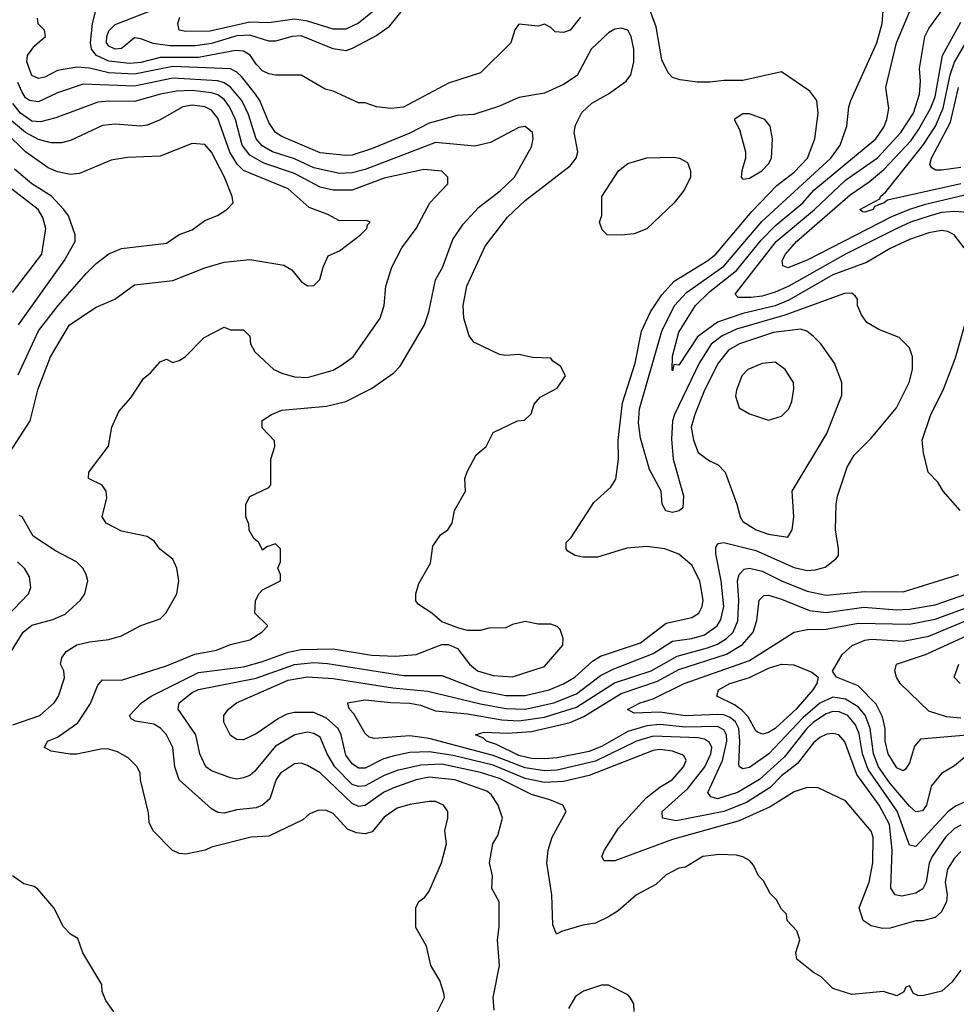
# Model space of a CAD drawing. Header units: inches. Extents: x 1793389 to 1900389, y 320802 to 470796.
# Tile 353 of 656: x 1850572 to 1853496, y 420169 to 423242. Entities that reach past the tile are written whole.
import ezdxf

# ---------------------------------------------------------------- set-up
doc = ezdxf.new("R2010")
doc.units = ezdxf.units.IN
doc.header["$MEASUREMENT"] = 0
doc.layers.add('B8452', color=7, linetype='Continuous')

msp = doc.modelspace()

# ---------------------------------------------------------------- linework, layer by layer
at = {"layer": 'B8452', "color": 2}
for points, elevation in [([(1853510, 420275.3), (1853482.5, 420237.5), (1853451.3, 420210), (1853390, 420195.3), (1853376.4, 420196.4), (1853362, 420202), (1853350, 420226), (1853338, 420222), (1853332, 420208), (1853310, 420195.3), (1853269.1, 420209.1), (1853170, 420199), (1853110, 420218), (1853074.6, 420254.6), (1853050, 420268), (1852998, 420310), (1852995.3, 420330), (1853008, 420370), (1852998, 420398), (1852968, 420430), (1852966, 420450), (1852950, 420466), (1852934.6, 420494.6), (1852914.6, 420514.6), (1852893.6, 420553.6), (1852878, 420570), (1852863.1, 420603.1), (1852850, 420618), (1852829.1, 420629.1), (1852810, 420634), (1852756, 420636), (1852704.7, 420630), (1852650, 420597.2), (1852630, 420593.2), (1852590, 420573.2), (1852557.5, 420542.5), (1852498, 420510), (1852439.8, 420460.2), (1852410, 420442), (1852370, 420422), (1852330, 420415.3), (1852263.6, 420396.4), (1852248, 420388), (1852236.4, 420416.4), (1852232.7, 420510), (1852218, 420610), (1852221.2, 420650), (1852234, 420690), (1852278, 420770), (1852268, 420790), (1852227.2, 420807.2), (1852170, 420823.5), (1852070, 420873.6), (1852010, 420892.3), (1851890, 420918), (1851824.6, 420915.4), (1851750, 420898.5), (1851710, 420883.1), (1851650, 420850.9), (1851630, 420848.4), (1851610, 420855.1), (1851555.1, 420910), (1851531.2, 420950), (1851510, 421002.7), (1851490, 421014), (1851470, 421017.6), (1851430.3, 421009.7), (1851370, 420974), (1851304.9, 420895.1), (1851290, 420882.9), (1851270, 420875.1), (1851250, 420871.5), (1851230, 420875.1), (1851170, 420897), (1851152.7, 420910), (1851134, 420950), (1851121.6, 421010), (1851066, 421090), (1851069.3, 421110), (1851110, 421142.4), (1851130, 421151.7), (1851310, 421186.7), (1851430, 421229.1), (1851490, 421235.2), (1851532.8, 421232.8), (1851770, 421194.7), (1851890, 421194.9), (1852010, 421148.1), (1852090, 421132.6), (1852150, 421132.9), (1852225.2, 421150), (1852270, 421168.9), (1852304.5, 421190), (1852360.3, 421239.7), (1852384.9, 421255.1), (1852510, 421297), (1852590, 421358.4), (1852670, 421376.3), (1852692.3, 421390), (1852702.7, 421410), (1852706, 421430), (1852695.1, 421490), (1852670, 421539), (1852630, 421574), (1852586, 421590), (1852530, 421597.2), (1852467.1, 421592.9), (1852375.3, 421564.7), (1852330, 421564), (1852306, 421570), (1852283.1, 421583.1), (1852278, 421590), (1852278, 421610), (1852294, 421626), (1852364.5, 421735.5), (1852417.5, 421782.5), (1852432.5, 421807.5), (1852441.2, 421870), (1852440.7, 421930), (1852454.2, 422045.8), (1852493.3, 422170), (1852513.6, 422270), (1852540.7, 422330), (1852576.4, 422383.6), (1852614.6, 422425.4), (1852720.7, 422490), (1852745.6, 422510), (1852857.1, 422642.9), (1852935.7, 422724.3), (1852990, 422765.7), (1853031.5, 422810), (1853054.5, 422870), (1853064.5, 422950), (1853060.9, 422990), (1853039.1, 423019.1), (1852950, 423079), (1852830, 423052.3), (1852770, 423052.3), (1852726.8, 423046.8), (1852686.6, 423046.6), (1852634, 423054), (1852610, 423062), (1852596.5, 423076.5), (1852576.6, 423116.6), (1852559.3, 423219.3), (1852525.2, 423310)], 306), ([(1852322.8, 423250), (1852290, 423209), (1852270, 423202), (1852244, 423204), (1852230, 423218), (1852210, 423228), (1852190, 423222), (1852130, 423228), (1852118, 423210), (1852104.7, 423170), (1852010, 423076), (1851910, 423043.7), (1851770, 422969.3), (1851730, 422965.2), (1851686, 422970), (1851650, 422982), (1851630, 422982), (1851550, 423019), (1851525.6, 423025.6), (1851450, 423069), (1851370, 423069), (1851350, 423073.2), (1851330, 423082.7), (1851310, 423102.7), (1851291, 423131), (1851270, 423144.2), (1851245.8, 423145.8), (1851130, 423123.7), (1851010, 423124), (1850950, 423108.1), (1850914.3, 423105.7), (1850850, 423112.5), (1850811.5, 423130), (1850795.4, 423150), (1850792.3, 423170), (1850799.1, 423230), (1850809.8, 423270.2)], 306), ([(1851770, 423277.2), (1851722, 423218), (1851687, 423193), (1851610, 423151.8), (1851590, 423144.5), (1851550, 423151.3), (1851450, 423191.1), (1851422, 423190), (1851370, 423175.1), (1851350, 423174.7), (1851290, 423193.8), (1851250, 423191.5), (1851170, 423167.9), (1851119.1, 423160.9), (1851040, 423160), (1850988.2, 423168.2), (1850950, 423182.7), (1850930, 423185.2), (1850890, 423152.3), (1850870, 423149.8), (1850850, 423159.5), (1850843, 423170), (1850843.5, 423190), (1850850, 423206.8), (1850870, 423226.8), (1850990, 423274)], 302), ([(1851673, 423267), (1851629.2, 423230.8), (1851590, 423212.4), (1851550, 423212.3), (1851470, 423237.6), (1851430, 423243.9), (1851350, 423232.4), (1851290, 423233.8), (1851166.4, 423206.4), (1851090, 423205.1), (1851069.7, 423209.7), (1851065.6, 423230), (1851071.6, 423250)], 298), ([(1853510, 420645.2), (1853490, 420625.2), (1853468.4, 420590), (1853461.6, 420550), (1853468, 420510), (1853465.5, 420490), (1853450, 420457.2), (1853430, 420439.3), (1853390.6, 420429.4), (1853370, 420429.3), (1853290, 420406), (1853265.6, 420405.6), (1853230, 420413.2), (1853205.2, 420430), (1853192.3, 420470), (1853223.6, 420550), (1853235.1, 420610), (1853236.2, 420690), (1853230, 420708.7), (1853150, 420804), (1853064.7, 420844.7), (1853030, 420845.2), (1852990, 420832.3), (1852914.9, 420785.1), (1852818.2, 420741.8), (1852610, 420683), (1852430, 420616), (1852396.4, 420616.4), (1852389, 420630), (1852397.2, 420650), (1852441.3, 420718.7), (1852527.3, 420812.7), (1852570, 420846.4), (1852610, 420870.5), (1852644.5, 420910), (1852652.3, 420930), (1852644.8, 420944.8), (1852610, 420958.9), (1852570, 420963.5), (1852550, 420960.5), (1852350, 420882.7), (1852270, 420864.2), (1852210, 420861.2), (1852150, 420873.3), (1852050, 420915.2), (1851925.3, 420945.3), (1851850, 420956.8), (1851790, 420954.5), (1851736.5, 420943.5), (1851705.9, 420934.1), (1851650, 420906), (1851630, 420906), (1851610, 420919.6), (1851590, 420946.6), (1851575.8, 421010), (1851566.3, 421030), (1851530, 421062), (1851490, 421079.7), (1851430, 421079.7), (1851405.7, 421074.3), (1851379.2, 421060.8), (1851310, 421012.7), (1851270, 420994), (1851250, 420995.3), (1851230, 421008), (1851209.5, 421049.5), (1851209.3, 421070), (1851224, 421090), (1851249, 421110), (1851410, 421180.2), (1851470, 421191.3), (1851550, 421185.5), (1851736.4, 421156.4), (1851846, 421146), (1852010, 421106.2), (1852090, 421092.1), (1852150, 421090.2), (1852239.3, 421110), (1852310, 421137.3), (1852385.2, 421194.8), (1852424.8, 421215.2), (1852550, 421263.6), (1852610, 421301.7), (1852670, 421310.3), (1852710, 421322.3), (1852749.6, 421350), (1852761.3, 421370), (1852769.7, 421410), (1852762.3, 421490), (1852745.1, 421574.9), (1852744.8, 421595.2), (1852752.7, 421607.3), (1852770, 421610.6), (1852870, 421584.9), (1852990, 421532.2), (1853030, 421523.1), (1853055.3, 421524.7), (1853086.6, 421533.4), (1853120.4, 421559.6), (1853128, 421570), (1853128.7, 421590), (1853119.3, 421650), (1853120.9, 421730), (1853124.8, 421755.2), (1853154.8, 421845.2), (1853177.5, 421882.5), (1853230, 421936), (1853309.5, 422030.5), (1853349.2, 422110), (1853359, 422150), (1853359, 422190), (1853350, 422218), (1853318, 422250), (1853254.6, 422274.6), (1853216.4, 422296.4), (1853200.4, 422320.4), (1853188, 422350), (1853188, 422370), (1853180.4, 422380.4), (1853170, 422388), (1853147.3, 422387.3), (1852960.2, 422319.8), (1852810, 422276.1), (1852764.6, 422255.4), (1852731.1, 422228.9), (1852693.1, 422170), (1852616, 422010), (1852610.3, 421990), (1852606.9, 421933.1), (1852612, 421870), (1852644.7, 421755.3), (1852642, 421718), (1852631.1, 421708.9), (1852610, 421704), (1852589.3, 421709.3), (1852578, 421730), (1852574, 421770), (1852537.7, 421837.7), (1852510, 421935.3), (1852503.7, 421983.7), (1852506.9, 422026.9), (1852576.4, 422270), (1852615.8, 422350), (1852653.3, 422390), (1852770, 422473.1), (1852888.4, 422611.6), (1853104.2, 422810), (1853133.6, 422850), (1853154.5, 422910), (1853160.7, 422970), (1853167, 422990), (1853247.6, 423170), (1853264.7, 423230), (1853267.3, 423270)], 302), ([(1853520.9, 422530), (1853489.2, 422570), (1853470, 422580.7), (1853450, 422583.6), (1853410, 422576.3), (1853350, 422555.8), (1853290, 422528), (1853216.1, 422483.9), (1853110, 422445.1), (1852973.6, 422366.4), (1852930, 422348.9), (1852830, 422324.5), (1852750, 422298), (1852687.9, 422252.1), (1852630, 422164), (1852614, 422166), (1852610, 422146), (1852609.3, 422149.3), (1852610, 422192), (1852630, 422266.8), (1852681.3, 422350), (1852726.9, 422393.1), (1852810, 422459.6), (1852886.5, 422553.5), (1852930, 422598.3), (1853016.9, 422670), (1853051.3, 422710), (1853244.5, 422870), (1853270, 422906.8), (1853279.5, 422930), (1853285.2, 422965.2), (1853276, 423030), (1853309.7, 423170), (1853351.2, 423268.8)], 298), ([(1853558.3, 422638.3), (1853490, 422643.1), (1853450, 422639.8), (1853414, 422630), (1853353.4, 422610), (1853310.5, 422590), (1853150, 422509.8), (1852972.7, 422410), (1852930, 422391), (1852890, 422379.2), (1852855.1, 422375.1), (1852814.6, 422374.6), (1852805.6, 422385.6), (1852933.7, 422550), (1853052.8, 422650), (1853150, 422740.9), (1853250, 422810.3), (1853322.6, 422890), (1853362.3, 422950), (1853381.3, 423010), (1853384.5, 423050), (1853380.9, 423090), (1853398, 423190), (1853410, 423214.8), (1853465.1, 423290)], 294), ([(1852052.7, 420150), (1852049.5, 420189.5), (1852069.3, 420290), (1852064, 420370), (1852069, 420410), (1852068.4, 420488.4), (1852046, 420530), (1852048, 420570), (1852039, 420610), (1852049.3, 420670), (1852064.1, 420695.9), (1852079.3, 420750), (1852065.2, 420790), (1852043.3, 420823.3), (1852030, 420834), (1851930, 420869.7), (1851850, 420877.6), (1851810, 420869.8), (1851736.7, 420843.3), (1851708, 420830), (1851650, 420789.6), (1851630, 420785.6), (1851610, 420795.6), (1851510, 420891.3), (1851470, 420914), (1851450, 420920.9), (1851430, 420919.5), (1851385.5, 420890), (1851372.7, 420870), (1851352.7, 420810), (1851330.2, 420789.8), (1851310, 420782.4), (1851250, 420775.6), (1851210, 420765.1), (1851190, 420767), (1851170, 420779.3), (1851070, 420869.3), (1851055.6, 420910), (1851049.6, 420970), (1851029.5, 421010), (1851011, 421031), (1850990, 421042.9), (1850932.7, 421052.7), (1850920.2, 421060.2), (1850914, 421070), (1850952.3, 421110), (1850982, 421130), (1851130, 421204.4), (1851270, 421222.4), (1851330, 421238.5), (1851410, 421268), (1851450, 421276.5), (1851550, 421278), (1851670, 421258.4), (1851744.8, 421255.2), (1851810, 421260.7), (1851890, 421291.3), (1851910, 421292), (1851939.1, 421279.1), (1851976.3, 421230), (1852001, 421210), (1852050, 421195.5), (1852110, 421190.6), (1852210, 421222.8), (1852268, 421290), (1852268.7, 421310), (1852259, 421339), (1852250, 421348), (1852230, 421355.3), (1852190, 421355.3), (1852150, 421364), (1852110, 421354), (1852090, 421344), (1852036.9, 421343.1), (1852010, 421335.3), (1851970, 421335.3), (1851943.1, 421343.1), (1851890, 421362), (1851858, 421390), (1851816.4, 421416.4), (1851808.4, 421428.4), (1851808, 421450), (1851818, 421482), (1851854.6, 421545.4), (1851861.2, 421598.8), (1851885.6, 421634.4), (1851908, 421650), (1851922, 421670), (1851929, 421710), (1851964, 421770), (1851962, 421810), (1851968.9, 421831.1), (1851996.4, 421883.6), (1852028, 421910), (1852050, 421954), (1852126, 421990), (1852148, 421992), (1852168.4, 422011.6), (1852178, 422042), (1852196.4, 422063.6), (1852250, 422092), (1852275.3, 422130), (1852260.4, 422160.4), (1852236.4, 422176.4), (1852230, 422186), (1852172.7, 422187.3), (1852130, 422197.2), (1852090, 422194), (1852070, 422197.2), (1851990, 422235.3), (1851975.1, 422255.1), (1851958.4, 422310), (1851956.2, 422350), (1851967.3, 422410), (1852024.9, 422535.1), (1852094.9, 422625.1), (1852150, 422678), (1852290, 422786), (1852309, 422810), (1852314, 422830), (1852302.7, 422890), (1852307.5, 422912.5), (1852327.3, 422952.7), (1852358.4, 422981.6), (1852410, 423010.7), (1852465.2, 423050), (1852479.5, 423070), (1852489.5, 423110.5), (1852489.5, 423150), (1852480.9, 423190), (1852470, 423209), (1852450, 423216), (1852430, 423212.3), (1852410, 423200.9), (1852356.3, 423150), (1852312.7, 423067.3), (1852270, 423039.3), (1852210, 423012.3), (1852130, 422999.5), (1852070, 422972.3), (1851990, 422946), (1851937.5, 422942.5), (1851850, 422918.7), (1851790, 422888), (1851670, 422838.7), (1851610, 422819.6), (1851590, 422817.6), (1851510, 422826.3), (1851390, 422877), (1851370, 422889.6), (1851350, 422921.2), (1851321.3, 422990), (1851308.3, 423010), (1851264.5, 423064.5), (1851250, 423078.7), (1851230, 423088.4), (1851050, 423095.4), (1850930, 423071.5), (1850850, 423075.9), (1850790, 423091), (1850750, 423093.7), (1850690, 423083), (1850650, 423062.4), (1850630, 423058), (1850610, 423067.6), (1850593.7, 423110), (1850595.8, 423130), (1850618.9, 423161.1), (1850652, 423190), (1850649.2, 423209.2), (1850629.4, 423229.4), (1850627, 423247)], 310), ([(1853606.1, 422713.9), (1853395.6, 422664.4), (1853350.2, 422649.8), (1853293.4, 422626.6), (1853030, 422491.3), (1852970, 422467.8), (1852954, 422474), (1852952.7, 422490), (1852962.9, 422510), (1852996.9, 422550), (1853164.4, 422695.6), (1853224.4, 422735.6), (1853270, 422774.6), (1853354.6, 422865.4), (1853379.5, 422900.5), (1853415.5, 422964.5), (1853430, 423000.7), (1853453.3, 423130), (1853510, 423234)], 290), ([(1853510, 422729.8), (1853281.6, 422678.4), (1853271, 422670), (1853240.7, 422659.3), (1853236, 422650), (1853210, 422641.2), (1853202.7, 422642.7), (1853195.3, 422650), (1853257.2, 422682.8), (1853259, 422690), (1853275.6, 422704.4), (1853391.2, 422848.8), (1853430.8, 422910), (1853454.5, 422965.5), (1853477.1, 423070), (1853490.6, 423109.4), (1853572.7, 423250)], 286), ([(1851868, 420130), (1851898, 420190), (1851896.4, 420203.6), (1851883.1, 420243.1), (1851855.3, 420290), (1851842, 420350), (1851808.9, 420408.9), (1851808.7, 420470), (1851818, 420490), (1851836.5, 420503.5), (1851850, 420522), (1851889, 420610), (1851904, 420670), (1851899, 420710), (1851908.7, 420750), (1851908.7, 420770), (1851895.3, 420790), (1851870, 420801.2), (1851850, 420801.2), (1851790, 420792.3), (1851750, 420780.9), (1851710, 420752.3), (1851672.5, 420707.5), (1851650, 420700.9), (1851623.6, 420703.6), (1851595.6, 420715.6), (1851550, 420764), (1851530, 420773.2), (1851505.4, 420774.6), (1851476.9, 420763.1), (1851455.3, 420744.7), (1851350, 420694), (1851294, 420690), (1851170, 420659), (1851150.7, 420649.3), (1851090, 420637.2), (1851070, 420639), (1851048, 420650), (1850988, 420710), (1850976.4, 420736.4), (1850974, 420766), (1850948.9, 420868.9), (1850948, 420890), (1850938, 420910), (1850910, 420938), (1850876.5, 420956.5), (1850850, 420965.2), (1850830, 420966), (1850750, 420949.4), (1850729.4, 420949.4), (1850670, 420959), (1850649, 420970), (1850658, 420990), (1850690, 421002.8), (1850753, 421047), (1850792.7, 421107.3), (1850815.5, 421164.5), (1850830, 421181), (1850890, 421180.7), (1851030, 421225.5), (1851118.7, 421261.3), (1851186.3, 421273.7), (1851230, 421291.3), (1851290, 421306.8), (1851328, 421330), (1851346, 421350), (1851306, 421390), (1851308.4, 421428.4), (1851318, 421450), (1851330, 421462), (1851386, 421490), (1851386, 421510), (1851378, 421530), (1851386, 421550), (1851386, 421590), (1851370, 421606), (1851343.6, 421596.4), (1851330, 421586), (1851318, 421610), (1851303.1, 421623.1), (1851288.4, 421648.4), (1851287.3, 421667.3), (1851278, 421690), (1851278, 421730), (1851290, 421754), (1851350, 421782), (1851355.3, 421790), (1851355.3, 421870), (1851368, 421910), (1851367.3, 421927.3), (1851328.4, 421968.4), (1851329.1, 421990.9), (1851358, 422010), (1851390, 422022.8), (1851530, 422035.5), (1851590, 422050.7), (1851670, 422090.8), (1851740.2, 422139.8), (1851759.5, 422160.5), (1851836, 422290), (1851849.3, 422330), (1851869.4, 422430), (1851891.5, 422468.5), (1851923.9, 422556.1), (1851956.6, 422603.4), (1852004.4, 422655.6), (1852072.1, 422707.9), (1852117, 422750), (1852170, 422844.7), (1852174.5, 422870), (1852172.7, 422890), (1852150, 422909), (1852130, 422906), (1852041.3, 422858.7), (1851992.3, 422847.7), (1851870, 422858.9), (1851650, 422774.8), (1851610, 422763.5), (1851570, 422762.3), (1851490, 422779.2), (1851430, 422807.6), (1851360.9, 422830), (1851328.2, 422848.2), (1851309.7, 422870), (1851285.6, 422945.6), (1851265.4, 422990), (1851230, 423031.2), (1851210, 423044.8), (1851190.7, 423050.7), (1851050, 423059.8), (1850930, 423034.8), (1850770, 423040.5), (1850690, 423013.3), (1850630, 422986), (1850602.7, 422990), (1850590, 422998.4), (1850578.2, 423018.2), (1850566.1, 423046.1)], 314), ([(1850550, 421041.1), (1850634, 421070), (1850679.3, 421110), (1850692.7, 421130), (1850711.9, 421188.1), (1850709.4, 421209.4), (1850699.3, 421230), (1850702.7, 421250), (1850717.2, 421270), (1850750, 421290.5), (1850790, 421300.5), (1850850, 421307.3), (1850890, 421318.8), (1850950, 421351.3), (1851010, 421372), (1851028, 421390), (1851062, 421450), (1851068, 421490), (1851062, 421530), (1851050, 421558), (1851009.3, 421589.3), (1850992.9, 421612.9), (1850970, 421628.7), (1850890, 421646), (1850842, 421670), (1850829.2, 421690), (1850844, 421750), (1850842, 421770), (1850828.9, 421788.9), (1850786, 421810), (1850788, 421830), (1850849.1, 421910.9), (1850859, 421970), (1850880.7, 422019.3), (1850918.6, 422061.4), (1850958, 422122), (1850980.2, 422139.8), (1851010, 422174), (1851030, 422182), (1851050, 422172), (1851070, 422178), (1851088, 422190), (1851148, 422250), (1851210, 422282), (1851230, 422274), (1851270, 422274), (1851290, 422254), (1851292, 422230), (1851305.4, 422205.4), (1851364.7, 422150), (1851390, 422139.1), (1851430, 422127.7), (1851470, 422124.9), (1851550, 422148), (1851576.6, 422163.4), (1851613.2, 422190), (1851697.2, 422310), (1851709.3, 422350), (1851715.3, 422410), (1851734, 422470), (1851765.2, 422530), (1851809.2, 422590), (1851852.7, 422670), (1851908.7, 422730), (1851908.7, 422750), (1851889.2, 422769.2), (1851834, 422774), (1851710, 422746.9), (1851610, 422709.7), (1851550.3, 422709.7), (1851510, 422719.7), (1851430, 422761.7), (1851333.9, 422793.9), (1851290, 422818.9), (1851266.2, 422850), (1851245.1, 422930), (1851227.1, 422970), (1851210, 422992.6), (1851190, 423007.1), (1851170, 423014), (1851110, 423020.8), (1851061, 423019), (1851011, 423010), (1850930, 422986.9), (1850850, 422988.2), (1850815.8, 422984.2), (1850684.4, 422935.6), (1850636.9, 422923.1), (1850610, 422925.1), (1850574, 422950), (1850550, 422980.5)], 318), ([(1853510, 422780.5), (1853450, 422772), (1853432.5, 422772.5), (1853420.1, 422780.1), (1853413.2, 422790), (1853418.4, 422810), (1853477.9, 422922.1), (1853502.5, 423030)], 282), ([(1850539.5, 421890), (1850604.5, 421990), (1850629.7, 422090.3), (1850667.6, 422190), (1850727.6, 422290), (1850810, 422344.9), (1850868.7, 422370), (1850930, 422414), (1851050, 422427.7), (1851150, 422467.3), (1851210, 422484.9), (1851290, 422493.4), (1851395.9, 422475.9), (1851421.4, 422461.4), (1851450, 422424.7), (1851470, 422411.3), (1851490, 422412), (1851508.9, 422431.1), (1851519, 422470), (1851535.3, 422504.7), (1851570, 422521), (1851635.3, 422570), (1851655.3, 422590), (1851658, 422602), (1851666, 422610), (1851655.3, 422615.3), (1851570, 422614), (1851534.2, 422634.2), (1851475.6, 422655.6), (1851410, 422714.3), (1851270, 422771.3), (1851250.7, 422790.7), (1851228.1, 422828.1), (1851190, 422935.1), (1851170, 422959.6), (1851149.7, 422969.7), (1851110, 422975.1), (1851081, 422970), (1851010, 422929.3), (1850970, 422912.7), (1850950, 422909.4), (1850870, 422916.2), (1850830, 422911.8), (1850730, 422864.5), (1850702.4, 422857.6), (1850670, 422858), (1850630, 422868.3), (1850590, 422889.8), (1850546.1, 422926.1)], 322), ([(1850566.7, 422133.3), (1850630, 422270.6), (1850691.8, 422350), (1850779.3, 422450), (1850810, 422480.7), (1850850, 422510.7), (1850890, 422527.3), (1851030, 422544), (1851070, 422571), (1851110, 422586), (1851150, 422614.8), (1851189.3, 422630.7), (1851218, 422650), (1851238, 422670), (1851235.3, 422690), (1851211.6, 422750), (1851170, 422829), (1851150, 422852.7), (1851110, 422855.1), (1851010, 422816.2), (1850908.2, 422811.8), (1850856.8, 422803.2), (1850758, 422762), (1850730, 422759.3), (1850690, 422767), (1850660.1, 422780.1), (1850589.8, 422829.8), (1850529.1, 422889.1)], 326), ([(1850567.6, 422290), (1850711, 422489), (1850745.2, 422550), (1850745.2, 422570), (1850723.7, 422630), (1850709.5, 422650), (1850670.8, 422690.8), (1850610, 422729.7), (1850555.2, 422775.2)], 330), ([(1850549.6, 422390), (1850640.7, 422510), (1850652.8, 422590), (1850644.2, 422624.2), (1850629.5, 422650), (1850510, 422741.6)], 334), ([(1853508, 421710), (1853455.3, 421770), (1853438, 421798), (1853408, 421830), (1853393.2, 421890), (1853389.3, 421930), (1853416, 422010), (1853454.5, 422085.5), (1853493.1, 422186.9), (1853522.7, 422290)], 298), ([(1850544.5, 421270), (1850582.9, 421330), (1850610, 421352.4), (1850675.3, 421370), (1850713.6, 421386.4), (1850762, 421430), (1850775.3, 421450), (1850784, 421490), (1850779, 421510), (1850768.7, 421530), (1850749.4, 421549.4), (1850683.9, 421583.9), (1850614, 421630), (1850579, 421690), (1850570, 421694.5)], 322), ([(1850483.7, 421330), (1850599.3, 421450), (1850606.6, 421470), (1850602.5, 421502.5), (1850587.5, 421527.5), (1850565.2, 421550)], 326), ([(1853510, 420728.3), (1853490, 420717.4), (1853462.6, 420690), (1853420.3, 420630), (1853411.3, 420608.7), (1853401.7, 420550), (1853391.3, 420528.7), (1853370, 420515.1), (1853325.8, 420505.8), (1853305.2, 420510), (1853291.7, 420531.7), (1853296, 420650), (1853287.3, 420730), (1853255.6, 420790), (1853185.5, 420885.5), (1853148.2, 420988.2), (1853129.6, 421009.6), (1853110, 421014), (1853091.9, 421011.9), (1853070, 421001.6), (1853050, 420984.5), (1853000, 420920), (1852950, 420881.7), (1852914.4, 420845.6), (1852840.9, 420799.1), (1852770, 420770.8), (1852621.1, 420741.1), (1852579, 420750), (1852578, 420770), (1852657.8, 420842.2), (1852711, 420910), (1852729.7, 420950), (1852732.3, 420970), (1852725.7, 420985.7), (1852710, 420996.4), (1852690, 421000.9), (1852550, 421006), (1852498, 420990), (1852370, 420928), (1852250, 420899.8), (1852210, 420897.7), (1852150, 420906.6), (1852050, 420945.4), (1851850, 420998.5), (1851790, 421006.6), (1851678.6, 420998.6), (1851662.9, 421002.9), (1851650, 421014), (1851614.9, 421074.9), (1851601.2, 421090), (1851595.3, 421110), (1851650, 421119.5), (1851730.2, 421110.2), (1851790, 421108.9), (1851822.6, 421102.6), (1851870, 421084.2), (1851970, 421075.2), (1852077, 421057), (1852130, 421053.8), (1852210, 421064.7), (1852310, 421096.2), (1852428.4, 421171.6), (1852543.7, 421210), (1852624.4, 421255.6), (1852719.1, 421280.9), (1852750, 421292.6), (1852778.7, 421310), (1852798.9, 421330), (1852813.9, 421366.1), (1852817.3, 421430), (1852813, 421490), (1852817.6, 421510), (1852833.3, 421526.7), (1852850, 421530.3), (1852890, 421521.1), (1852950.2, 421490.2), (1853030, 421458), (1853090, 421445.7), (1853210, 421457.4), (1853330, 421455.8), (1853504, 421510)], 298), ([(1853550, 420812.3), (1853493.1, 420786.9), (1853470, 420769.6), (1853370, 420660.9), (1853350, 420665.2), (1853311.2, 420771.2), (1853221.1, 420901.1), (1853203.1, 420950), (1853192.8, 421012.8), (1853181.2, 421041.2), (1853156.9, 421070), (1853130, 421081.7), (1853110, 421082.3), (1853090, 421075.6), (1853050, 421049.8), (1853029.1, 421030), (1852959.2, 420940.8), (1852881.3, 420870), (1852813, 420830), (1852750, 420809.8), (1852730, 420816), (1852720.7, 420830), (1852765.6, 420930), (1852779.8, 420990), (1852778, 421010), (1852770, 421025.1), (1852750, 421036.1), (1852650, 421034), (1852570, 421041.8), (1852530, 421038.2), (1852470, 421019.8), (1852390, 420974.8), (1852350, 420958), (1852250, 420937.8), (1852210, 420934.8), (1852170, 420935.8), (1852130, 420945.7), (1852060.1, 420980.1), (1852029.3, 420990), (1852019.7, 420999.7), (1851995.3, 421010), (1852021.6, 421018.4), (1852094.9, 421014.9), (1852170, 421020.7), (1852290, 421048.1), (1852333.4, 421066.6), (1852450, 421138.6), (1852562.6, 421177.4), (1852630, 421213.6), (1852778.7, 421261.3), (1852828.1, 421291.9), (1852861.6, 421330), (1852873.4, 421366.6), (1852880.9, 421430), (1852895.5, 421444.5), (1852910, 421445.5), (1852950, 421433.1), (1853038, 421398), (1853090, 421391.5), (1853207.8, 421407.8), (1853310, 421400.2), (1853350, 421402), (1853430, 421415.6), (1853529.2, 421450)], 294), ([(1853534.8, 420950), (1853490, 420913.2), (1853450, 420889.2), (1853418, 420850), (1853403, 420790), (1853390, 420772.7), (1853370, 420769.4), (1853350, 420787), (1853290, 420857.7), (1853252.7, 420910), (1853237.7, 420950), (1853227, 421030), (1853211.3, 421071.3), (1853190, 421097.7), (1853150, 421121.5), (1853110, 421127.6), (1853070, 421108.7), (1853016.7, 421063.3), (1852910.3, 420950), (1852850, 420908), (1852830, 420903.7), (1852819, 420910), (1852816.5, 420916.5), (1852820.3, 420990), (1852817.2, 421030), (1852807.1, 421050), (1852790, 421064.2), (1852770, 421072.5), (1852750, 421073.6), (1852650, 421068.9), (1852570, 421080.4), (1852490, 421077.2), (1852469.1, 421089.1), (1852509, 421110), (1852550, 421122.4), (1852646, 421170), (1852850, 421242.3), (1852990, 421330.7), (1853030, 421338.4), (1853090, 421339.5), (1853190, 421358.3), (1853350, 421354.9), (1853430, 421371.3), (1853550, 421415)], 290), ([(1853530, 421008.3), (1853384.1, 420995.9), (1853365.5, 420974.5), (1853350, 420922), (1853337.1, 420902.9), (1853330, 420897.2), (1853310, 420906.6), (1853283, 420950), (1853274, 420990), (1853274, 421030), (1853266, 421066), (1853245.5, 421105.5), (1853190, 421162.9), (1853122, 421190), (1853109, 421209), (1853139.5, 421260.5), (1853171.3, 421288.7), (1853210, 421305.3), (1853230, 421308.8), (1853330, 421302.3), (1853410, 421317.3), (1853550, 421376.2)], 286), ([(1853510, 421062), (1853465.7, 421065.7), (1853410, 421083.7), (1853321.2, 421170), (1853309, 421190), (1853304, 421210), (1853309.6, 421230.4), (1853399.5, 421260.5), (1853537.5, 421322.5)], 282), ([(1853508, 421170), (1853489.3, 421189.3), (1853504, 421230)], 278), ([(1850865.6, 420145.6), (1850840.2, 420180.2), (1850828.9, 420208.9), (1850828, 420230), (1850769.1, 420329.1), (1850753.6, 420373.6), (1850730, 420388), (1850708, 420410), (1850678, 420470), (1850628.4, 420528.4), (1850616.4, 420536.4), (1850584.7, 420544.7), (1850548.7, 420570)], 318), ([(1852490, 420146), (1852488.7, 420170), (1852478, 420190), (1852470, 420198), (1852410, 420228), (1852388.4, 420228.4), (1852332, 420210), (1852307.1, 420192.9), (1852284.7, 420155.3)], 310)]:
    msp.add_lwpolyline(points, dxfattribs=dict(at, elevation=elevation))
for points, elevation in [([(1852850, 422948), (1852830, 422948), (1852802, 422930), (1852819.6, 422899.6), (1852838, 422830), (1852838, 422810), (1852826, 422770), (1852824.7, 422750), (1852830, 422744.7), (1852850, 422747.3), (1852888.7, 422770), (1852910, 422792), (1852919, 422810), (1852922, 422870), (1852915.3, 422910), (1852898, 422930)], 310), ([(1852450, 422569), (1852406, 422570), (1852390, 422586), (1852382, 422610), (1852389.1, 422630.9), (1852389.2, 422690), (1852441.2, 422770), (1852470, 422793.4), (1852530, 422810.6), (1852613.2, 422813.2), (1852632, 422810), (1852656.3, 422796.3), (1852666, 422770), (1852666, 422750), (1852646.8, 422710), (1852614.8, 422670), (1852530, 422589.2), (1852490, 422573.2)], 306), ([(1853010, 422275.6), (1852925.6, 422265.6), (1852818.8, 422230), (1852784.4, 422210), (1852752, 422170), (1852710, 422086), (1852679.3, 422010), (1852668.7, 421970), (1852675.5, 421930), (1852690, 421891.3), (1852725.2, 421865.2), (1852753, 421853), (1852774.8, 421830), (1852811, 421730), (1852820.7, 421690), (1852830, 421676), (1852871.3, 421650), (1852910, 421636.3), (1852970, 421626.8), (1852984, 421650), (1852989, 421690), (1852984, 421770), (1853092.3, 421950), (1853139, 422070), (1853139, 422110), (1853116, 422170), (1853072.7, 422230), (1853050, 422253.2), (1853029.6, 422269.6)], 306), ([(1852930, 422173.2), (1852890, 422169), (1852844.7, 422150), (1852826, 422130), (1852810, 422086), (1852807.1, 422067.1), (1852818, 422030), (1852850, 422011.3), (1852910, 421992), (1852950, 422004.7), (1852972.9, 422027.1), (1852982, 422050), (1852988.7, 422090), (1852988, 422110), (1852962, 422150)], 310), ([(1852892.3, 421012.3), (1852877.2, 421017.2), (1852870, 421022.7), (1852846.2, 421066.2), (1852826.5, 421086.5), (1852803.1, 421103.1), (1852748.7, 421130), (1852753.2, 421150), (1852789.2, 421170), (1852850, 421188.5), (1852910, 421218), (1852950, 421230.3), (1852988.5, 421228.5), (1853045.2, 421205.2), (1853064.7, 421190), (1853060.7, 421170), (1853048.2, 421150), (1852996, 421090), (1852930, 421029.7), (1852910, 421016.9)], 286)]:
    msp.add_lwpolyline(points, close=True, dxfattribs=dict(at, elevation=elevation))

doc.saveas('drawing.dxf')
